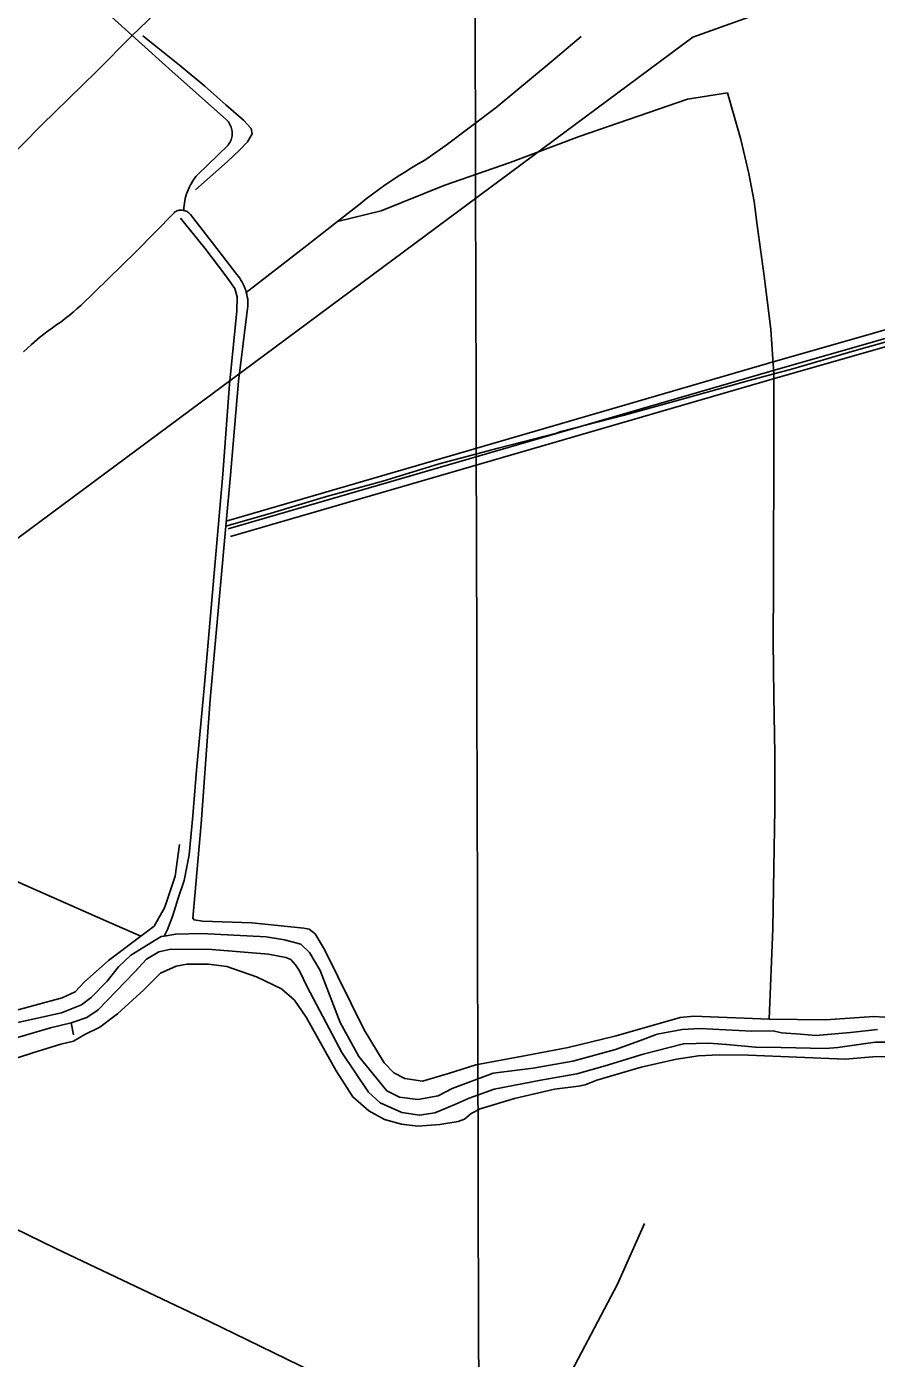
# Model space of a CAD drawing. Extents: x 3355724 to 3393621, y 594744 to 620174.
# Drawn here: x 3374802 to 3376384, y 602586 to 605066 of the extents above; entities that cross this region are included whole.
import ezdxf

# ---------------------------------------------------------------- set-up
doc = ezdxf.new("R2010")
doc.units = 0
for name, color, linetype in [('V-DTCH-CNTR', 7, 'Continuous'), ('V-GRID-MAJR', 7, 'Continuous'), ('V-ROAD-CNTR', 7, 'Continuous'), ('V-TOPO-SHOR', 7, 'Continuous'), ('V-UTIL-LINE', 7, 'Continuous')]:
    doc.layers.add(name, color=color, linetype=linetype)

msp = doc.modelspace()

# ---------------------------------------------------------------- linework, layer by layer
at = {"layer": 'V-DTCH-CNTR'}
msp.add_line((3374960.7, 603395.8), (3375014.5, 603372), dxfattribs=at)
for points in [[(3373299.6, 603378.9), (3373393.4, 603470.4), (3373500.6, 603576), (3373569.1, 603641.1), (3373650.5, 603721.9), (3373735.1, 603804.3), (3373814.9, 603884.6), (3373907.6, 603976.1), (3374005.8, 604071.4), (3374069.7, 604135.4), (3374158.2, 604224.2), (3374266.5, 604329.3), (3374372.7, 604433.7), (3374496.2, 604553.3), (3374595.9, 604651.3), (3374720.4, 604771.9), (3374829.3, 604882.3), (3374931.7, 604982.5), (3374998.2, 605049.6), (3375067.7, 605116.9)], [(3375094.5, 604723.9), (3375094.6, 604728.4), (3375095, 604732.9), (3375095.5, 604737.4), (3375096.3, 604741.8), (3375097.3, 604746.3), (3375098.4, 604750.6), (3375099.7, 604755), (3375101.3, 604759.2), (3375103, 604763.4), (3375104.9, 604767.6), (3375106.9, 604771.6), (3375109.2, 604775.5), (3375111.6, 604779.3), (3375114.2, 604783.1), (3375116.9, 604786.7), (3375119.8, 604790.1), (3375177, 604845.6), (3375178.6, 604847.8), (3375180.1, 604850.1), (3375181.4, 604852.5), (3375182.4, 604855), (3375183.3, 604857.6), (3375184, 604860.2), (3375184.5, 604862.9), (3375184.7, 604865.6), (3375184.7, 604868.3), (3375184.5, 604871.1), (3375184.1, 604873.7), (3375183.5, 604876.4), (3375182.7, 604879), (3375181.7, 604881.5), (3375180.5, 604884), (3375179, 604886.3), (3375177.5, 604888.5), (3375175.7, 604890.6), (3375173.8, 604892.5), (3375066.6, 604987.9), (3374953.5, 605089.8)], [(3375210.9, 604571.1), (3375317.7, 604654), (3375380.9, 604703.4), (3375411.4, 604727.3), (3375422.8, 604736.4), (3375434.3, 604745.4), (3375445.9, 604754.2), (3375457.6, 604762.8), (3375469.5, 604771.2), (3375481.6, 604779.4), (3375493.7, 604787.5), (3375506, 604795.3), (3375518.4, 604803), (3375530.9, 604810.5), (3375543.5, 604817.7), (3375582.9, 604845.2), (3375676.1, 604915.2), (3375778.5, 605000.3), (3375834.1, 605047.9)], [(3375380.9, 604703.4), (3375461.8, 604723.3), (3375580.3, 604770.7), (3375702.1, 604813.2), (3375830.4, 604861.6), (3376032.5, 604931.1), (3376106.8, 604943)], [(3376191.1, 603386.7), (3376192.9, 603499.1), (3376195.2, 603609.2), (3376194.8, 603711.5), (3376193.1, 603819.3), (3376191.9, 603921.6), (3376192.2, 604025), (3376192.6, 604114.1), (3376193.3, 604218.4), (3376193.2, 604329.2), (3376193.1, 604419.4), (3376187.3, 604502.3), (3376175.6, 604597.1), (3376162.3, 604696.3), (3376156.7, 604740.2), (3376146.7, 604792.3), (3376131.7, 604855.6), (3376106.8, 604943)], [(3377437.2, 604778.5), (3377343.2, 604748.5), (3377215.8, 604711.4), (3377100.4, 604679), (3376992.8, 604648.2), (3376863.8, 604611.4), (3376745.7, 604576.7), (3376610.5, 604536.8), (3376479.2, 604500.5), (3376342.4, 604462.1), (3376223.9, 604427.8), (3376193.1, 604419.4), (3376140.4, 604405.2), (3376011, 604369.3), (3375912.3, 604342), (3375796.5, 604311.9)], [(3374841.9, 604499.5), (3374850, 604505.4), (3374858.3, 604511.1), (3374866, 604516.6), (3374873.6, 604522.3), (3374881, 604528.1), (3374888.3, 604534.1), (3374895.5, 604540.3), (3374902.5, 604546.7), (3375005.4, 604646.8), (3375076.6, 604719.5), (3375078.1, 604720.9), (3375079.8, 604722), (3375081.8, 604722.9), (3375083.8, 604723.6), (3375085.9, 604724.1), (3375088, 604724.3), (3375090.2, 604724.4), (3375092.3, 604724.2), (3375094.5, 604723.9), (3375096.6, 604723.3), (3375098.6, 604722.6), (3375100.5, 604721.6), (3375102.3, 604720.5), (3375104.1, 604719.2), (3375105.7, 604717.7), (3375107.1, 604716.1), (3375160.1, 604647.3), (3375193.5, 604604.2), (3375196.1, 604600.9), (3375198.6, 604597.5), (3375200.9, 604594), (3375203, 604590.4), (3375205, 604586.7), (3375206.7, 604582.9)], [(3375206.7, 604582.9), (3375208.3, 604579.1), (3375209.7, 604575.1), (3375210.9, 604571.1), (3375211.9, 604567), (3375212.7, 604562.9), (3375213.4, 604558.8), (3375213.8, 604554.6), (3375214, 604550.4), (3375214, 604546.2), (3375196.1, 604405.9), (3375181.4, 604230.8), (3375172.9, 604136), (3375162.5, 604019), (3375143.5, 603813.2), (3375126.7, 603581.5), (3375111, 603405.9)], [(3374796.3, 604460.5), (3374803.5, 604467.4), (3374810.9, 604474.2), (3374826.1, 604487.2), (3374833.9, 604493.5), (3374841.9, 604499.5)], [(3375172.9, 604136), (3375257, 604159.7), (3375359.9, 604190.9), (3375465, 604219.4), (3375570.1, 604251.7), (3375680, 604281.3), (3375788.1, 604309), (3375796.5, 604311.9)], [(3374960.7, 603395.8), (3374794.7, 603469.1), (3374663.3, 603529.6), (3374508.2, 603599.7), (3374360.6, 603668.7), (3374279.2, 603704.9), (3374237.8, 603722.2)], [(3374774.4, 603231.9), (3374811.1, 603242.1), (3374867.9, 603257.3), (3374892.3, 603268.5), (3374909.2, 603286.7), (3374954.2, 603326.9), (3375012.3, 603370.4), (3375014.5, 603372), (3375039.6, 603391.1), (3375059, 603426.4), (3375078.2, 603483.8), (3375086.4, 603542.8)], [(3375111, 603405.9), (3375113.6, 603402.4), (3375129.4, 603400), (3375220.9, 603397.2), (3375317.7, 603387.4), (3375328, 603385.1), (3375338.8, 603376.6), (3375356.7, 603347.3), (3375430.4, 603197.6), (3375467.6, 603136.2), (3375485.7, 603117.9), (3375506.1, 603107.1), (3375539, 603102.3), (3375587.5, 603116.3), (3375638.1, 603132.4), (3375732.2, 603150.2), (3375810.3, 603164.9), (3375896.8, 603185.7), (3375955.7, 603202.9)], [(3375955.7, 603202.9), (3376018.4, 603220.6), (3376044.3, 603223), (3376184.3, 603217.9), (3376191.1, 603386.7)], [(3375946, 603128.1), (3375863.5, 603103.8), (3375842, 603095.3), (3375829.6, 603092.9), (3375784.7, 603087), (3375710, 603070.1), (3375646.2, 603050.9), (3375629.5, 603041.7), (3375616.9, 603031.6), (3375605.1, 603027.1), (3375571.2, 603021.7), (3375530.5, 603018.4), (3375499.6, 603021.9), (3375468.2, 603030.9), (3375439, 603046.7), (3375409.3, 603072.8), (3375378, 603121.7), (3375322.5, 603221.4), (3375300.5, 603252.9), (3375276.2, 603274.1), (3375229.9, 603296.5), (3375174.6, 603315.6), (3375140.3, 603319.8), (3375100.4, 603320), (3375080.3, 603316.4), (3375051.1, 603303.3), (3375020.1, 603272.3), (3374970.9, 603227.3), (3374938, 603202.6), (3374910.2, 603188.8), (3374889.2, 603176.9), (3374865.7, 603171.2), (3374813.7, 603155.2), (3374784.6, 603145.5)], [(3376184.3, 603217.9), (3376289.3, 603216.5), (3376379.5, 603222.6), (3376399.8, 603221.5)], [(3375946, 603128.1), (3376011.6, 603143), (3376052.8, 603149.1), (3376091.2, 603151), (3376145.8, 603150.4), (3376325.8, 603143), (3376377.5, 603147.2), (3376403.4, 603148.2)], [(3375560.1, 602076.2), (3375629.9, 602210.2), (3375735.4, 602400.6), (3375792.4, 602515.6), (3375901.7, 602724.4), (3375952.4, 602836.8)]]:
    msp.add_lwpolyline(points, dxfattribs=at)
at = {"layer": 'V-GRID-MAJR'}
msp.add_spline([(3375650, 600169.8), (3375634.1, 606227.6), (3375618.2, 612288.8), (3375602.4, 618350), (3375602.4, 618353.4)], degree=3, dxfattribs=at)
at = {"layer": 'V-ROAD-CNTR'}
for points in [[(3381854.6, 605977.8), (3381815.6, 606000.1), (3381743.3, 605986.2), (3380945.7, 605763.7), (3379709.2, 605418.2), (3378965, 605205.3), (3377553.8, 604815.8), (3376185.5, 604424.1), (3375177.3, 604130.8)], [(3380465.8, 605645.1), (3379705.1, 605432.6), (3378961, 605219.8), (3377549.8, 604830.2), (3376181.3, 604438.5), (3375173.2, 604145.2)], [(3377454.5, 604771.7), (3376189.7, 604409.7), (3375181.5, 604116.3)]]:
    msp.add_lwpolyline(points, dxfattribs=at)
at = {"layer": 'V-TOPO-SHOR'}
msp.add_line((3374889, 603188.2), (3374884.5, 603210.9), dxfattribs=at)
for points in [[(3375116.5, 604762), (3375176.1, 604814.7), (3375197.9, 604836.1), (3375212.8, 604851.8), (3375222, 604866.7), (3375220.2, 604876.3), (3375205.8, 604891.6), (3375172.7, 604920.4), (3375133.8, 604955.4), (3375089.7, 604992.1), (3375018, 605049)], [(3375088.1, 604709.1), (3375133.7, 604653.7), (3375173, 604601.9), (3375189.2, 604578.2), (3375194, 604563.1), (3375193.4, 604536.2), (3375179.4, 604400.4), (3375166.9, 604232.8), (3375150.6, 604041), (3375132.8, 603840.6), (3375118.1, 603681.6), (3375111.1, 603596.5), (3375104.6, 603523.7), (3375095.4, 603475.8), (3375084.1, 603442.9), (3375073.8, 603410.6)], [(3375073.8, 603410.6), (3375064.3, 603384.7), (3375057.7, 603372.3)], [(3374776.9, 603209.6), (3374866.8, 603229.6), (3374904.3, 603244.6), (3374921.8, 603258), (3374952.1, 603288.3), (3374972.7, 603315.3), (3374995.9, 603336.8), (3375052.4, 603371.3), (3375057.7, 603372.3), (3375079.4, 603376.2), (3375127.6, 603377.2), (3375247.9, 603371), (3375282.2, 603365.4), (3375312.3, 603357.2), (3375328.4, 603341.6), (3375348.3, 603308.2), (3375385.4, 603211.6), (3375420.4, 603148.2), (3375472.6, 603084.4), (3375496.4, 603072.2), (3375530.1, 603068), (3375568.1, 603074.7), (3375593.9, 603088.5), (3375670.2, 603117.1), (3375744.8, 603126.4), (3375818.7, 603139.2), (3375898.3, 603161.4), (3375942.7, 603177)], [(3375949.8, 603152.7), (3375879.1, 603130.9), (3375826.4, 603115.6), (3375759.4, 603104), (3375672.3, 603087.4), (3375625.8, 603070.6), (3375603.5, 603060.8), (3375582.7, 603051.6), (3375561.9, 603043.1), (3375533.5, 603039), (3375500.6, 603043.8), (3375460.4, 603062), (3375438.2, 603081.7), (3375388.9, 603155.8), (3375324.2, 603277.7), (3375309.8, 603307.7), (3375302.4, 603318.8), (3375293.7, 603328.7), (3375284.2, 603332.3), (3375252, 603338.6), (3375146.9, 603347.1), (3375070.5, 603348.2), (3375047.7, 603343.2), (3375025.3, 603329.3), (3375002.7, 603305), (3374935.1, 603235), (3374914.1, 603221), (3374888.4, 603211.9), (3374884.5, 603210.9), (3374846.2, 603201.2), (3374774.2, 603180.1)], [(3376386.2, 603198.4), (3376336, 603193.1), (3376271, 603187.5), (3376242.7, 603189.4), (3376207.4, 603192.1), (3376191.6, 603195.8), (3376152.4, 603195.3), (3376055.1, 603200.3), (3376022.1, 603198.2), (3375976, 603189.8), (3375942.7, 603177)], [(3375949.8, 603152.7), (3376024.8, 603171.8), (3376071.9, 603173.2), (3376105.6, 603170.5), (3376159.1, 603165.7), (3376206.1, 603164.8), (3376289.3, 603162.8), (3376312.1, 603164.6), (3376359.8, 603171.5), (3376382.5, 603175), (3376402.9, 603174.5)], [(3375713.9, 602380.2), (3375696.3, 602388.3), (3375632.1, 602417.9), (3375407.5, 602525.5), (3375141.3, 602655.5), (3374856, 602790.6), (3374544.2, 602942.9), (3374491.9, 602970.3), (3374442.3, 602998.3), (3374389.1, 603020.8), (3374312.9, 603059), (3374296.6, 603067.6)]]:
    msp.add_lwpolyline(points, dxfattribs=at)
at = {"layer": 'V-UTIL-LINE'}
msp.add_lwpolyline([(3390588.5, 612579.5), (3390451.6, 612673.7), (3390299.5, 612751.6), (3389959.8, 612680.5), (3389847, 612538), (3385533.4, 609593.1), (3385499.6, 609602.1), (3383567, 608497.8), (3381617.2, 607432.4), (3381405.4, 607326.4), (3381328.6, 607207.6), (3381237.1, 607156), (3381225.1, 607117.1), (3377817.4, 605780.1), (3376938.3, 605435.9), (3376895.1, 605351.8), (3376042.4, 605046.4), (3373869.8, 603434.1), (3369595.2, 603170.4)], dxfattribs=at)

doc.saveas('drawing.dxf')
